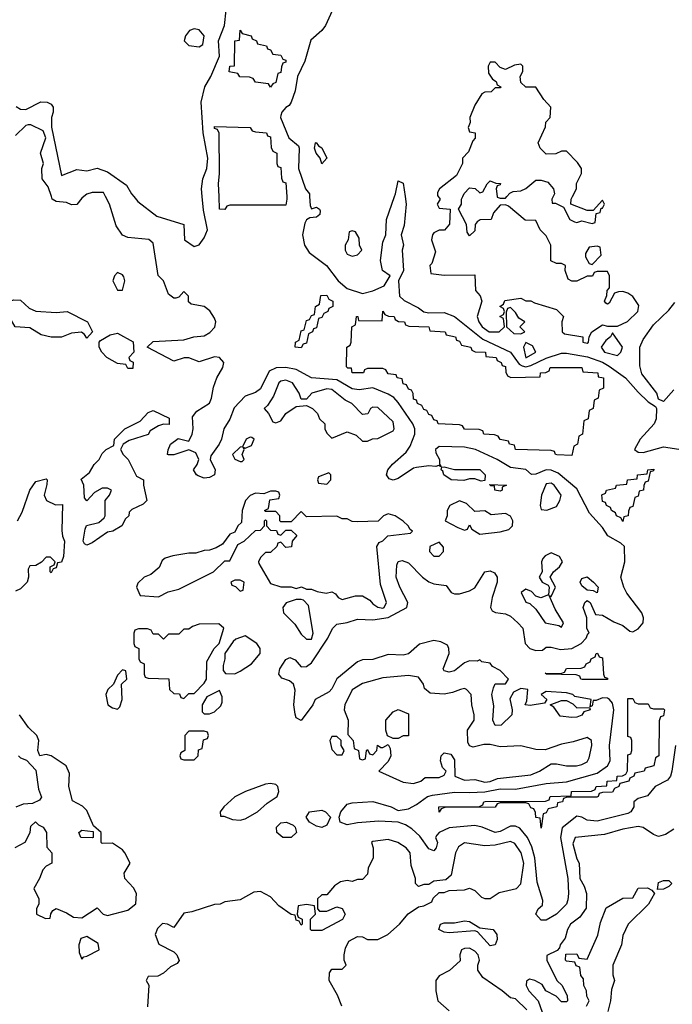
# Model space of a CAD drawing. Header units: inches. Extents: x 2601682 to 2755810, y 449311 to 584050.
# Tile 300 of 505: x 2695566 to 2698124, y 476837 to 480693. Entities that reach past the tile are written whole.
import ezdxf

# ---------------------------------------------------------------- set-up
doc = ezdxf.new("R2010")
doc.units = ezdxf.units.IN
doc.header["$MEASUREMENT"] = 0
doc.layers.add('C6497', color=7, linetype='Continuous')
doc.layers.add('C6498', color=7, linetype='Continuous')

msp = doc.modelspace()

# ---------------------------------------------------------------- linework, layer by layer
at = {"layer": 'C6497', "color": 2}
for points, elevation in [([(2695818, 480000), (2695810, 479994), (2695790, 479969), (2695770, 479967.6), (2695750, 479976.2), (2695710, 479980.9), (2695694, 479990), (2695690.8, 480000)], 2), ([(2698136.2, 477850), (2698122, 477750), (2698117.6, 477730), (2698105.4, 477714.6), (2698057.3, 477690), (2698026.6, 477653.4), (2697990, 477642), (2697974, 477630), (2697974, 477610), (2697962, 477590), (2697950, 477583.5), (2697830, 477554), (2697790, 477558.4), (2697770, 477569.4), (2697750, 477573), (2697692.5, 477527.5), (2697686.5, 477490), (2697715.2, 477330), (2697718, 477270), (2697714.2, 477245.8), (2697710, 477229), (2697670, 477189.3), (2697630, 477166), (2697610, 477166), (2697588.7, 477190), (2697598, 477210), (2697615.1, 477224.9), (2697617.2, 477242.8), (2697594.9, 477314.9), (2697585.5, 477410), (2697573.6, 477453.6), (2697556.4, 477490), (2697527, 477527), (2697510, 477534.7), (2697490, 477533.7), (2697450, 477514), (2697430, 477509.8), (2697379, 477530), (2697350, 477536.4), (2697250, 477527.8), (2697211, 477510), (2697200.7, 477499.3), (2697196, 477490), (2697204, 477470), (2697199.1, 477450), (2697190, 477437.2), (2697170, 477446), (2697134.8, 477494.8), (2697103.9, 477523.9), (2697078.9, 477538.9), (2697049.5, 477549.5), (2696974.5, 477554.5), (2696890, 477547.6), (2696850, 477539.5), (2696822, 477550), (2696819, 477570), (2696825.2, 477590), (2696850, 477620.5), (2696870, 477626), (2696950.3, 477630.3), (2697022, 477610), (2697050, 477596), (2697090, 477602.8), (2697121.3, 477618.7), (2697165.1, 477650), (2697184.6, 477655.4), (2697270, 477667.7), (2697330, 477665.8), (2697390, 477669.4), (2697450, 477680.2), (2697510, 477679.8), (2697630, 477702), (2697710, 477708.4), (2697830, 477742.3), (2697869.7, 477770), (2697881.3, 477790), (2697878.4, 477850), (2697895, 477990), (2697890, 478016), (2697878, 478030), (2697870, 478035.1), (2697850, 478036.9), (2697826, 478026), (2697814, 478026), (2697810, 478006), (2697802, 478002), (2697806, 478030), (2697742.5, 478042.5), (2697734, 478050), (2697710, 478056.9), (2697630, 478062), (2697610.8, 478050), (2697632, 478030), (2697623.6, 478016.4), (2697566.6, 478006.6), (2697548, 478010), (2697554.6, 478025.4), (2697558, 478070), (2697530, 478074), (2697501.4, 478058.6), (2697487.3, 478032.7), (2697496, 477990), (2697494.8, 477970), (2697453.4, 477930), (2697430, 477928.2), (2697421.1, 477950), (2697425.1, 478005.1), (2697417, 478050), (2697423.7, 478076.3), (2697430, 478092), (2697470, 478092), (2697482, 478110), (2697450, 478144), (2697419, 478159), (2697410, 478173.2), (2697378, 478178), (2697370, 478186), (2697359.8, 478180.2), (2697330, 478181.2), (2697310, 478174), (2697270, 478142), (2697250, 478137.2), (2697230, 478142), (2697226, 478150), (2697249.3, 478210), (2697249, 478230), (2697243.1, 478243.1), (2697216.6, 478256.6), (2697190, 478261.6), (2697133.5, 478246.5), (2697090, 478209.4), (2697070, 478203.7), (2697010, 478206.6), (2696950, 478187), (2696910, 478185.1), (2696890, 478178.4), (2696810, 478111.6), (2696790, 478072.7), (2696779, 478061), (2696724.7, 478030), (2696716, 478010), (2696670, 477948.7), (2696650, 477958), (2696646.6, 477973.4), (2696640.9, 478010), (2696646.3, 478066.3), (2696639.3, 478090), (2696623.3, 478103.3), (2696594.5, 478114.5), (2696582.7, 478130), (2696585.6, 478150), (2696610, 478187.3), (2696625.8, 478194.2), (2696646.2, 478186.2), (2696670, 478158), (2696690, 478159.5), (2696710, 478174), (2696773.8, 478270), (2696792, 478308), (2696810, 478326), (2696850, 478332.2), (2696890, 478344.6), (2696950, 478342.2), (2697010, 478350.9), (2697084.2, 478390), (2697087.1, 478410), (2697056, 478470), (2697042.2, 478510), (2697044.2, 478555.8), (2697050, 478570.5), (2697065.1, 478574.9), (2697090, 478565.7), (2697144.6, 478510), (2697170, 478491.6), (2697190, 478483.6), (2697237.3, 478477.3), (2697258, 478450), (2697270, 478444), (2697290, 478444), (2697330, 478455.5), (2697350, 478467.3), (2697390, 478530.3), (2697410, 478533.7), (2697426.7, 478526.7), (2697438.4, 478510), (2697438, 478490), (2697418, 478430), (2697411.3, 478390), (2697418, 478378), (2697430.9, 478370.9), (2697470, 478366), (2697490, 478356.3), (2697518.8, 478330), (2697538.8, 478310), (2697547.4, 478250), (2697566.4, 478230), (2697590, 478221.7), (2697615.9, 478224.1), (2697630, 478234.8), (2697650, 478234.8), (2697686, 478226), (2697730, 478230.3), (2697767.3, 478250), (2697786.6, 478270), (2697792.5, 478287.5), (2697798, 478290), (2697789.2, 478310), (2697789, 478350), (2697775.3, 478390), (2697782, 478410), (2697790, 478418), (2697802, 478410), (2697823.6, 478363.6), (2697850, 478361), (2697894.4, 478334.4), (2697930, 478320.7), (2697958, 478298), (2697970, 478294.8), (2697990, 478306.8), (2698009.6, 478330.4), (2698011.6, 478350), (2698005.4, 478370), (2697946.3, 478446.3), (2697934, 478470), (2697923, 478510), (2697938.5, 478570), (2697936.3, 478630), (2697922.5, 478642.5), (2697870.9, 478670.9), (2697850, 478703.7), (2697799.7, 478759.7), (2697750, 478855.1), (2697677, 478917), (2697650, 478928.9), (2697630, 478929.8), (2697590, 478912.8), (2697571.8, 478911.8), (2697550, 478931.3), (2697490, 478939.5), (2697437.2, 478970), (2697352.7, 479010), (2697310, 479018.9), (2697210, 479021.2), (2697196, 479010), (2697196.9, 478996.9), (2697211.3, 478970), (2697212, 478952), (2697218, 478942), (2697207.3, 478947.3), (2697196.9, 478943.1), (2697170, 478946), (2697121.1, 478938.9), (2697110, 478936), (2697050, 478896.2), (2697030, 478889.6), (2697014.8, 478894.8), (2697004.5, 478910), (2697009.6, 478930), (2697027.9, 478952.1), (2697081.6, 478998.4), (2697096.9, 479023.1), (2697115.1, 479070), (2697115.1, 479090), (2697107.4, 479110), (2697050, 479194), (2697032.5, 479212.5), (2697010, 479226.2), (2696950.7, 479250.7), (2696896.6, 479243.4), (2696870, 479247.1), (2696810, 479282), (2696710, 479289.7), (2696650, 479322.2), (2696610, 479330.8), (2696571.2, 479328.8), (2696543.9, 479316.1), (2696510, 479247), (2696490, 479232.3), (2696450, 479218), (2696407.1, 479172.9), (2696390, 479128.7), (2696366, 479090), (2696357.3, 479050), (2696347.7, 479030), (2696315.5, 478984.5), (2696313, 478970), (2696332.2, 478930), (2696330.4, 478910), (2696310, 478899.5), (2696290, 478897), (2696266.2, 478906.2), (2696259, 478910), (2696248, 478930), (2696262, 478950), (2696268.7, 478970), (2696256.5, 478996.5), (2696230, 479008.7), (2696170, 478988.7), (2696150, 478988), (2696146, 478990), (2696148, 479008), (2696158, 479030), (2696188, 479052), (2696230, 479042), (2696242.7, 479070), (2696246, 479090), (2696243.2, 479136.8), (2696260.1, 479159.9), (2696310, 479191.3), (2696318, 479210), (2696326, 479254), (2696339.3, 479290), (2696362.7, 479330), (2696366, 479350), (2696350, 479369.2), (2696330, 479372), (2696270, 479352.7), (2696230, 479369), (2696211.3, 479368.7), (2696170, 479355.3), (2696066, 479410), (2696090, 479432), (2696210, 479438.8), (2696249.6, 479450.4), (2696290, 479454.9), (2696312.2, 479467.8), (2696330.9, 479489.1), (2696335.1, 479510), (2696330, 479524), (2696311.9, 479551.9), (2696290, 479569.4), (2696238, 479578), (2696228, 479588), (2696228, 479610), (2696210, 479628), (2696190, 479606), (2696178, 479602), (2696170, 479602), (2696150, 479618), (2696129.5, 479669.5), (2696109, 479691), (2696090, 479818), (2696072.1, 479832.1), (2695990, 479839.3), (2695969.4, 479849.4), (2695944.8, 479884.8), (2695919, 479970), (2695903.3, 480000)], 2), ([(2696013.4, 480000), (2696030, 479980.7), (2696103.4, 479923.4), (2696210.4, 479890.4), (2696212, 479830), (2696250, 479804.7), (2696270, 479811.3), (2696290, 479838), (2696302, 479870), (2696286.7, 479946.7), (2696281.4, 480000)], 2), ([(2696613.4, 480000), (2696614, 479990), (2696610, 479966), (2696390, 479966), (2696378, 479962), (2696370, 479948.7), (2696349.6, 479950), (2696347.8, 480000)], -2), ([(2696702.6, 480000), (2696704.9, 479964.9), (2696710, 479952), (2696730, 479958), (2696742, 479950), (2696743.6, 479943.6), (2696742.8, 479930), (2696730, 479919.3), (2696703.5, 479916.5), (2696690, 479909.3), (2696683.6, 479896.4), (2696675.5, 479850), (2696682.2, 479810), (2696700.6, 479780.6), (2696768.5, 479730), (2696814.8, 479670), (2696850, 479639.3), (2696910, 479620.7), (2696950, 479630.7), (2696995.3, 479650), (2697018, 479690), (2696988, 479710), (2696980.9, 479750), (2696990, 479822), (2697001.2, 479850), (2697004.2, 479910), (2697036, 480000)], 2), ([(2697077.1, 480000), (2697081.3, 479970), (2697073.8, 479886.2), (2697062, 479850), (2697070.6, 479810), (2697066, 479790), (2697070.4, 479710), (2697051, 479670), (2697054.8, 479610), (2697072.8, 479592.8), (2697130, 479563.8), (2697150, 479547.9), (2697170, 479544.4), (2697230, 479546.4), (2697270, 479530.4), (2697381.5, 479441.5), (2697490.6, 479390.6), (2697523.8, 479343.8), (2697536.4, 479336.4), (2697550, 479332.9), (2697570, 479338.4), (2697630, 479367.7), (2697690, 479386.2), (2697710, 479386.2), (2697792.1, 479372.1), (2697850, 479351.8), (2697876.3, 479336.3), (2697940.3, 479290), (2697990, 479233.4), (2698030, 479196), (2698058, 479178), (2698062, 479170), (2698060.7, 479130), (2698053.4, 479110), (2697998.8, 479050), (2697976, 479010), (2697990, 478998.8), (2698010, 478998), (2698090, 479020.2), (2698150, 479010.2)], 2), ([(2697206.4, 480000), (2697214, 479990), (2697202, 479970), (2697210, 479954), (2697254, 479950), (2697251.6, 479891.6), (2697231.6, 479868.4), (2697210, 479868), (2697190, 479858), (2697184.7, 479850), (2697181, 479830), (2697196, 479784), (2697182, 479738), (2697174, 479730), (2697178, 479698), (2697230, 479692), (2697350, 479694), (2697352.7, 479632.7), (2697371.6, 479611.6), (2697378, 479590), (2697358.8, 479530), (2697365.5, 479510), (2697379.1, 479490), (2697406, 479470), (2697446, 479470), (2697466, 479490), (2697462, 479522), (2697448.7, 479530), (2697462, 479538), (2697466, 479550), (2697462, 479562), (2697448, 479570), (2697462, 479578), (2697467.3, 479592.7), (2697530, 479602), (2697550, 479592), (2697570, 479592), (2697583.6, 479583.6), (2697670, 479558), (2697698, 479530), (2697691.1, 479508.9), (2697692, 479470), (2697702, 479462), (2697774, 479450), (2697774, 479430), (2697790, 479426), (2697795.3, 479430), (2697798, 479450), (2697808.7, 479470), (2697850, 479498), (2697870, 479492), (2697910, 479492), (2697948.9, 479511.1), (2697988.7, 479550), (2697993.2, 479573.2), (2697970, 479608), (2697950, 479622), (2697930, 479628), (2697912.7, 479627.3), (2697898, 479622), (2697876.9, 479583.1), (2697870, 479578), (2697863.1, 479583.1), (2697858, 479590), (2697867.3, 479612.7), (2697868.4, 479631.6), (2697878, 479642), (2697878, 479690), (2697870, 479706), (2697830, 479706), (2697818, 479702), (2697811.6, 479688.4), (2697790, 479688), (2697750, 479668.7), (2697730, 479668), (2697716.4, 479676.4), (2697704, 479710), (2697706, 479730), (2697690, 479738), (2697670, 479738), (2697648.7, 479748.7), (2697648.7, 479810), (2697630, 479846), (2697606, 479870), (2697590, 479906), (2697547.3, 479907.3), (2697482, 479962), (2697470, 479968), (2697450, 479966), (2697423.6, 479936.4), (2697414, 479910), (2697371.6, 479908.4), (2697359.6, 479900.4), (2697352, 479890), (2697350, 479866), (2697330, 479846), (2697320.4, 479860.4), (2697318, 479890), (2697286, 479950), (2697298, 479970), (2697298, 479990), (2697302.8, 480000)], 6), ([(2697437.7, 480000), (2697438, 479998), (2697450, 479994), (2697470, 479994), (2697475.6, 480000)], 6), ([(2697657, 480000), (2697652, 479990), (2697654, 479974), (2697666, 479974), (2697698, 479958), (2697722, 479910), (2697740.7, 479900.7), (2697750, 479898.8), (2697770, 479904.7), (2697810, 479894), (2697822, 479898), (2697826, 479934), (2697842, 479938), (2697846, 479954), (2697850, 479954), (2697858, 479970), (2697850, 479986), (2697814, 479946), (2697790, 479946), (2697726, 479970), (2697728, 479990), (2697733.2, 480000)], 6), ([(2698130, 479242.7), (2698090, 479198), (2698070, 479206), (2698064, 479230), (2698005.3, 479305.3), (2697996.8, 479336.8), (2697996.8, 479410), (2698010, 479440.5), (2698050, 479497.3), (2698110, 479554.9), (2698134.7, 479585.3)], 2), ([(2695558, 478730), (2695576.4, 478763.6), (2695606, 478850), (2695630, 478884.7), (2695670, 478894), (2695674, 478890), (2695672.7, 478872.7), (2695662, 478830), (2695672, 478810), (2695707.3, 478792.7), (2695734, 478794), (2695732, 478692), (2695734, 478670), (2695742, 478650), (2695738, 478590), (2695730, 478568), (2695714, 478566), (2695710, 478546), (2695698, 478542), (2695690, 478526), (2695686, 478530), (2695686, 478550), (2695702, 478558), (2695706, 478570), (2695687.3, 478587.3), (2695670, 478588), (2695651.6, 478568.4), (2695630, 478555.3), (2695606.4, 478553.6), (2695599.6, 478540.4), (2695601, 478510), (2695596, 478490), (2695570, 478464), (2695550, 478454)], 2), ([(2695549.2, 477450.8), (2695588.4, 477471.6), (2695608, 477510), (2695610, 477534), (2695628.7, 477551.3), (2695639.6, 477539.6), (2695658, 477530), (2695671.3, 477510), (2695672.7, 477452.7), (2695692, 477430), (2695692, 477390), (2695670, 477378), (2695656.9, 477363.1), (2695644.7, 477330), (2695622, 477290), (2695642, 477250), (2695642, 477230), (2695632, 477210), (2695632, 477190), (2695667.3, 477172.7), (2695686, 477174), (2695688.4, 477191.6), (2695696.4, 477203.6), (2695710, 477211.3), (2695750, 477194.8), (2695777.3, 477177.3), (2695810, 477174.8), (2695870, 477214), (2695894, 477190), (2695910, 477184.7), (2695990, 477204.7), (2696022, 477230), (2696024, 477270), (2696012.9, 477292.9), (2695979, 477330), (2695975.3, 477350), (2695999, 477390), (2695979, 477430), (2695970, 477442), (2695930, 477468), (2695890, 477466), (2695886, 477470), (2695886, 477510), (2695855.3, 477535.3), (2695830, 477595.3), (2695812.3, 477612.3), (2695773.6, 477633.6), (2695759.3, 477690), (2695761.2, 477741.2), (2695749, 477770), (2695690, 477809.2), (2695670, 477815.3), (2695646, 477810), (2695638, 477830), (2695642, 477870), (2695634, 477890), (2695601.2, 477921.2), (2695566, 477970)], 6), ([(2695562, 477810), (2695570, 477802), (2695592.7, 477792.7), (2695630, 477754), (2695639.6, 477679.6), (2695651.6, 477648.4), (2695643.6, 477636.4), (2695616.9, 477623.1), (2695579.6, 477620.4), (2695550.9, 477609.1)], 6), ([(2698130, 477522), (2698098, 477502), (2698070, 477493.2), (2698050, 477501.2), (2698010, 477529.4), (2697990, 477533.6), (2697930, 477522.9), (2697858.3, 477501.7), (2697744, 477490), (2697734.4, 477465.6), (2697750, 477406), (2697759.1, 477390), (2697761.6, 477330), (2697779, 477299), (2697788.4, 477270), (2697786.2, 477213.8), (2697762, 477178), (2697725.5, 477150), (2697714, 477130), (2697704, 477096), (2697684.7, 477070), (2697682, 477058), (2697672.7, 477047.3), (2697632.7, 477027.3), (2697632, 477010), (2697672, 476930), (2697692, 476910), (2697712, 476870), (2697714, 476850), (2697710, 476846), (2697690, 476846), (2697668.4, 476868.4), (2697628.9, 476888.9), (2697614.6, 476914.6), (2697586, 476930), (2697564.7, 476935.3), (2697552.7, 476927.3), (2697552, 476910), (2697562, 476890), (2697598, 476850), (2697614, 476806)], 6), ([(2696829.2, 476829.2), (2696812.3, 476872.3), (2696779, 476930), (2696780.4, 476959.6), (2696790, 476974), (2696830, 476974), (2696846, 476990), (2696838, 477010), (2696838, 477030), (2696843.1, 477056.9), (2696856.4, 477083.6), (2696890, 477102), (2696910, 477101), (2696930, 477091), (2696970, 477091), (2697009.4, 477110.6), (2697055.3, 477150), (2697089.4, 477190.6), (2697130, 477218), (2697150, 477222), (2697182, 477238), (2697187.3, 477252.7), (2697210, 477274), (2697230, 477274), (2697250, 477282), (2697310, 477284.7), (2697330, 477292), (2697350, 477282), (2697376.9, 477256.9), (2697390, 477251.3), (2697410, 477251.3), (2697446, 477274), (2697514, 477290), (2697531.2, 477308.8), (2697542, 477390), (2697531.3, 477430), (2697506.8, 477466.8), (2697490, 477474), (2697430, 477459.6), (2697390, 477457), (2697310, 477469.2), (2697286.6, 477453.4), (2697274.8, 477430), (2697258, 477342), (2697236, 477324), (2697190, 477319), (2697170, 477306), (2697150, 477306), (2697130, 477298), (2697118, 477310), (2697118, 477330), (2697100.9, 477380.9), (2697097, 477430), (2697081.2, 477450), (2697048.7, 477470), (2697010, 477482.7), (2696950, 477474), (2696944.7, 477470), (2696952, 477450), (2696952, 477410), (2696932, 477370), (2696930, 477346), (2696910, 477326), (2696890, 477326), (2696870, 477318), (2696850, 477322), (2696823.5, 477316.5), (2696799.8, 477300.2), (2696770, 477266), (2696750, 477266), (2696734, 477250), (2696734, 477210), (2696742, 477202), (2696770, 477202), (2696810, 477218), (2696830, 477211.3), (2696842, 477190), (2696831.6, 477168.4), (2696750, 477126), (2696710, 477126), (2696706, 477130), (2696706, 477170), (2696726, 477190), (2696722, 477222), (2696690, 477228), (2696658, 477222), (2696654, 477190), (2696658, 477178), (2696674, 477170), (2696674, 477150), (2696670, 477146), (2696662, 477162), (2696650, 477166), (2696646, 477186), (2696630, 477188), (2696582, 477222), (2696550, 477258), (2696510, 477278), (2696483.6, 477276.4), (2696430, 477246), (2696370, 477238), (2696351.6, 477228.4), (2696330, 477228), (2696241, 477199), (2696210, 477194), (2696170, 477138), (2696146, 477150), (2696126.8, 477153.2), (2696106.4, 477133.6), (2696098, 477110), (2696111.6, 477071.6), (2696170, 477042), (2696182, 477030), (2696192, 477008), (2696183.6, 476996.4), (2696156.9, 476983.1), (2696130, 476958), (2696107.3, 476947.3), (2696070, 476946), (2696062, 476930), (2696072, 476912), (2696067.3, 476827.3)], 6), ([(2697788, 476830), (2697798, 476850), (2697788.9, 476868.9), (2697788, 476890), (2697778, 476910), (2697776.4, 476936.4), (2697766, 476950), (2697762, 476982), (2697747.3, 476987.3), (2697742, 477002), (2697710, 477006), (2697706, 477010), (2697707.3, 477032.7), (2697750, 477034), (2697758, 477018), (2697790, 477014), (2697832.9, 477107.1), (2697843.1, 477156.9), (2697865.6, 477214.4), (2697930, 477252), (2697970, 477254), (2697990, 477292), (2698027.3, 477292.7), (2698043.6, 477283.6), (2698054, 477270), (2698030.6, 477229.4), (2697951.3, 477150), (2697930, 477106), (2697924.7, 477070), (2697891.3, 476990), (2697891.6, 476951.6), (2697898, 476930), (2697885.4, 476894.6), (2697882, 476850), (2697871.1, 476808.9)], 6), ([(2697554.6, 476814.6), (2697510, 476858), (2697490, 476862), (2697458, 476890), (2697382, 476942), (2697362, 476970), (2697362, 476990), (2697368.7, 477010), (2697362.7, 477030), (2697350, 477045.2), (2697330, 477057), (2697310, 477055.1), (2697298, 477050), (2697292, 477030), (2697292.7, 477007.3), (2697250.9, 476969.1), (2697210, 476948), (2697198, 476930), (2697198, 476890), (2697204.7, 476850), (2697250, 476811.3)], 6)]:
    msp.add_lwpolyline(points, dxfattribs=dict(at, elevation=elevation))
for points, elevation in [([(2696870, 479866), (2696858, 479862), (2696854, 479830), (2696842, 479810), (2696842, 479790), (2696850, 479774), (2696870, 479766.8), (2696890, 479772), (2696908, 479790), (2696898, 479810), (2696896.4, 479836.4), (2696882, 479862)], 6), ([(2697830, 479806), (2697798, 479802), (2697783.6, 479776.4), (2697783.6, 479763.6), (2697798, 479738), (2697810, 479734), (2697846, 479770), (2697842, 479802)], 6), ([(2695950, 479702), (2695938, 479690), (2695932, 479670), (2695950, 479634), (2695970, 479634), (2695979, 479670), (2695974.6, 479685.4), (2695970, 479694)], 6), ([(2696670, 479408), (2696646, 479410), (2696648, 479430), (2696662, 479438), (2696670, 479474), (2696682, 479478), (2696690, 479514), (2696702, 479518), (2696710, 479534), (2696722, 479538), (2696726, 479570), (2696742, 479578), (2696747.3, 479612.7), (2696770, 479614), (2696778, 479598), (2696794, 479590), (2696794, 479570), (2696778, 479562), (2696774, 479550), (2696758, 479542), (2696750, 479526), (2696738, 479522), (2696730, 479486), (2696718, 479482), (2696714, 479470), (2696698, 479462), (2696690, 479426), (2696678, 479422)], -2), ([(2695710, 479546), (2695752, 479550), (2695832, 479510), (2695852, 479470), (2695830, 479446), (2695820.4, 479460.4), (2695808.4, 479468.4), (2695770, 479465.2), (2695730, 479449.2), (2695690, 479449), (2695650, 479459), (2695606.3, 479486.3), (2695548.7, 479490), (2695525.2, 479530), (2695528, 479590), (2695544, 479596), (2695570, 479594), (2695603.4, 479563.4), (2695630, 479550.5)], 2), ([(2697490, 479566), (2697478, 479562), (2697472.7, 479547.3), (2697474, 479490), (2697503.6, 479463.6), (2697530, 479462), (2697546, 479470), (2697526, 479490), (2697546, 479510), (2697523.1, 479523.1), (2697510, 479546)], 6), ([(2697491.1, 479291.1), (2697606, 479294), (2697608, 479310), (2697628.7, 479311.3), (2697642, 479318), (2697646, 479330), (2697650.3, 479330.3), (2697770, 479330.4), (2697774, 479314), (2697832, 479310), (2697834, 479294), (2697854, 479290), (2697854, 479250), (2697838, 479242), (2697834, 479210), (2697818, 479202), (2697814, 479170), (2697798, 479162), (2697794, 479130), (2697778, 479122), (2697772, 479070), (2697758, 479062), (2697752, 479030), (2697738, 479022), (2697730, 478986), (2697671.3, 478988.7), (2697666, 478990), (2697662, 479002), (2697650, 479006), (2697510, 479009), (2697506, 479026), (2697486, 479030), (2697482, 479042), (2697450, 479048), (2697442, 479062), (2697427.3, 479067.3), (2697386, 479070), (2697382, 479082), (2697367.3, 479087.3), (2697310, 479089), (2697302, 479102), (2697290, 479106), (2697206, 479110), (2697202, 479122), (2697190, 479126), (2697182, 479142), (2697170, 479146), (2697162, 479162), (2697150, 479166), (2697142, 479182), (2697126, 479190), (2697122, 479202), (2697110, 479206), (2697108.7, 479228.7), (2697102, 479242), (2697090, 479246), (2697082, 479262), (2697070, 479266), (2697066, 479286), (2697046, 479290), (2697042, 479302), (2697010, 479306), (2697002, 479322), (2696990, 479326), (2696930, 479326), (2696918, 479322), (2696914, 479310), (2696870, 479309), (2696867.3, 479327.3), (2696852.7, 479327.3), (2696847.3, 479332.7), (2696848, 479410), (2696862, 479418), (2696866, 479430), (2696868, 479490), (2696882, 479498), (2696886, 479530), (2696892, 479530), (2696894, 479514), (2696987.3, 479512.7), (2696990, 479551.3), (2696998, 479538), (2697011.6, 479531.6), (2697034, 479530), (2697038, 479518), (2697051.3, 479511.3), (2697074, 479510), (2697078, 479498), (2697092, 479492), (2697170, 479490.3), (2697174, 479474), (2697234, 479470), (2697238, 479458), (2697274, 479450), (2697278, 479438), (2697290, 479434), (2697298, 479418), (2697334, 479410), (2697338, 479398), (2697351.6, 479391.6), (2697392, 479390), (2697394, 479374), (2697434, 479370), (2697438, 479358), (2697454, 479350), (2697458, 479338), (2697470, 479334), (2697471.6, 479311.6), (2697478, 479298)], -2), ([(2695990, 479326), (2695982, 479342), (2695950, 479346), (2695908, 479370), (2695888, 479390), (2695878, 479410), (2695878, 479430), (2695883.1, 479436.9), (2695921.2, 479458.8), (2695950, 479464.7), (2696011.1, 479431.1), (2696014, 479390), (2695994, 479370), (2695998, 479358), (2696011.6, 479351.6), (2696010, 479326)], 2), ([(2697890, 479466), (2697882, 479450), (2697863.5, 479436.5), (2697846, 479410), (2697858.8, 479390), (2697910, 479378), (2697922, 479390), (2697928.7, 479410)], 6), ([(2697550, 479428), (2697541, 479410), (2697550, 479367.9), (2697589, 479390), (2697576, 479416)], 6), ([(2696610, 479280.9), (2696590, 479277), (2696582, 479270), (2696561.3, 479218.7), (2696538, 479182), (2696524.7, 479170), (2696542, 479150), (2696558, 479118), (2696570, 479114), (2696590, 479122), (2696609.3, 479150.7), (2696650, 479178), (2696690, 479182), (2696714, 479170), (2696734, 479150), (2696742, 479130), (2696762, 479110), (2696762, 479090), (2696770, 479074), (2696790, 479054), (2696850, 479078), (2696885.4, 479065.4), (2696910, 479042), (2696930, 479042), (2696948.7, 479051.3), (2696970, 479052), (2697030, 479082), (2697034, 479090), (2697030, 479118), (2696970, 479174), (2696950, 479175.3), (2696942, 479170), (2696931.3, 479148.7), (2696910, 479146), (2696868, 479190), (2696842, 479202), (2696790, 479244.5), (2696770, 479247), (2696711.3, 479230), (2696690, 479206), (2696670, 479206), (2696662, 479230), (2696635.1, 479270)], 6), ([(2696152.7, 479107.3), (2696130, 479108), (2696110, 479102), (2696078, 479082), (2696070, 479068.7), (2695995.3, 479044.7), (2695972, 479030), (2695962, 479010), (2695972, 478990), (2695992, 478970), (2696024.7, 478904.7), (2696052, 478890), (2696052, 478870), (2696064.7, 478810), (2696050, 478795.3), (2696006, 478774), (2695996, 478764), (2695994, 478750), (2695981.6, 478738.4), (2695966.8, 478710), (2695931.3, 478690), (2695910, 478686), (2695850, 478643.7), (2695830, 478635.3), (2695820.2, 478640.2), (2695815.3, 478650), (2695823.1, 478696.9), (2695828.7, 478711.3), (2695876.5, 478723.5), (2695898, 478742), (2695902, 478750), (2695902, 478810), (2695918, 478830), (2695926, 478850), (2695910, 478858), (2695890, 478858), (2695859.6, 478840.4), (2695830, 478808), (2695820.4, 478820.4), (2695818, 478870), (2695807.3, 478892.7), (2695840.4, 478919.6), (2695858, 478950), (2695878, 478970), (2695890, 478994), (2695906, 479010), (2695935.3, 479024.7), (2695938, 479050), (2695978, 479090), (2696039, 479121), (2696070, 479154), (2696090, 479162), (2696152, 479132)], 2), ([(2696470, 479058), (2696454, 479050), (2696439.6, 479020.4), (2696430, 479018), (2696401, 478990), (2696410, 478972), (2696430, 478962), (2696438, 478962), (2696446, 478970), (2696438, 478990), (2696446, 479010), (2696442, 479018), (2696450, 479014), (2696474.6, 479025.4), (2696486, 479050), (2696476.4, 479056.4)], 6), ([(2696778, 478918), (2696738, 478902), (2696734, 478890), (2696738, 478878), (2696770, 478874), (2696786, 478890), (2696786, 478910)], 6), ([(2697270, 478931), (2697370, 478931), (2697391, 478910), (2697390, 478888), (2697374.8, 478885.2), (2697350, 478894), (2697330, 478894), (2697307.5, 478887.5), (2697258, 478890), (2697229.2, 478910), (2697224.7, 478924.7), (2697218, 478930), (2697220.4, 478939.6), (2697230, 478942)], 2), ([(2697930, 478728), (2697922, 478742), (2697906, 478750), (2697902, 478762), (2697886, 478770), (2697882, 478782), (2697866, 478790), (2697862, 478802), (2697850, 478806), (2697848.4, 478831.6), (2697862, 478838), (2697866, 478850), (2697902, 478858), (2697906, 478870), (2697946, 478874), (2697948, 478890), (2697986, 478894), (2697988, 478910), (2698026, 478914), (2698028, 478930), (2698052, 478932), (2698050, 478926), (2698038, 478922), (2698030, 478886), (2698018, 478882), (2698012, 478868), (2698011.3, 478850), (2697994, 478846), (2697990, 478826), (2697978, 478822), (2697970, 478786), (2697958, 478782), (2697952, 478768), (2697951.3, 478750), (2697934, 478746)], -2), ([(2697450, 478846), (2697428.7, 478850), (2697427.3, 478867.3), (2697412.7, 478867.3), (2697408, 478872), (2697474, 478870), (2697458, 478862), (2697458, 478850)], 2), ([(2697650, 478877), (2697630, 478874.5), (2697611, 478830), (2697606, 478790), (2697610, 478774), (2697632, 478772), (2697670, 478786.8), (2697684, 478810), (2697689, 478830), (2697661.2, 478870)], 6), ([(2696570, 478846), (2696550, 478846), (2696523.6, 478836.4), (2696490, 478839), (2696470, 478828.7), (2696451.3, 478810), (2696438, 478770), (2696436, 478724), (2696422, 478710), (2696410, 478686), (2696390, 478678), (2696361, 478639), (2696336, 478624), (2696310, 478615.3), (2696290, 478614), (2696256.8, 478603.2), (2696230, 478603.7), (2696166.4, 478593.6), (2696136.8, 478583.2), (2696125.2, 478574.8), (2696113, 478547), (2696079.8, 478520.2), (2696054, 478510), (2696030, 478486), (2696024.7, 478470), (2696038, 478438), (2696110, 478432), (2696148.4, 478451.6), (2696190, 478462), (2696326, 478530), (2696370, 478574), (2696390, 478574), (2696422, 478638), (2696446, 478650), (2696490, 478692), (2696510, 478694), (2696526, 478710), (2696526, 478730), (2696530, 478734), (2696534, 478730), (2696534, 478710), (2696550, 478694), (2696572.7, 478692.7), (2696578, 478678), (2696590, 478674), (2696610, 478694), (2696630, 478694), (2696652, 478672), (2696634, 478650), (2696631.6, 478628.4), (2696610, 478626), (2696590, 478646), (2696578, 478642), (2696574, 478630), (2696550, 478606), (2696530, 478606), (2696510, 478586), (2696502, 478570), (2696503.6, 478563.6), (2696550, 478484.7), (2696590, 478471.3), (2696630, 478471.3), (2696650, 478464.7), (2696671.1, 478471.1), (2696690, 478462), (2696710, 478462), (2696732.7, 478452.7), (2696767.1, 478447.1), (2696790, 478452), (2696804.7, 478444.7), (2696814, 478430), (2696830, 478422), (2696883.1, 478436.9), (2696910, 478436), (2696938.8, 478418.8), (2696950, 478404.7), (2696970, 478391.3), (2696990, 478388.5), (2696995.3, 478390), (2697004, 478410), (2696980.7, 478480.7), (2696966, 478630), (2696975.3, 478644.7), (2696990, 478652), (2697008.9, 478671.1), (2697098, 478682), (2697106, 478690), (2697096.4, 478696.4), (2697088.7, 478710), (2697070, 478728.7), (2697038, 478750), (2697010, 478757.2), (2696992, 478750), (2696971.6, 478728.4), (2696890, 478726), (2696870, 478728), (2696850, 478738), (2696830, 478738), (2696810, 478748), (2696690, 478746), (2696670, 478766), (2696630, 478726), (2696590, 478726), (2696586, 478730), (2696586, 478750), (2696570, 478766), (2696530, 478766), (2696526, 478770), (2696542, 478778), (2696547.3, 478812.7), (2696582, 478818), (2696586, 478830), (2696582, 478842)], 6), ([(2697290, 478808.7), (2697252, 478790), (2697242, 478770), (2697242, 478750), (2697234, 478730), (2697283.6, 478703.6), (2697310, 478694), (2697322, 478698), (2697330, 478714), (2697338, 478698), (2697370, 478678), (2697450, 478686.8), (2697484, 478696), (2697498, 478710), (2697499, 478730), (2697490, 478748), (2697470, 478759), (2697414, 478754), (2697390, 478768.7), (2697350, 478766), (2697318, 478798)], 6), ([(2697210, 478646), (2697174, 478630), (2697172, 478610), (2697190, 478592), (2697210, 478592), (2697228, 478610), (2697227.3, 478627.3)], 6), ([(2697650, 478605.2), (2697626.4, 478593.6), (2697616.9, 478583.1), (2697611.3, 478570), (2697614, 478530), (2697602, 478510), (2697614, 478490), (2697638, 478478), (2697642, 478470), (2697639.6, 478440.4), (2697608.7, 478428.7), (2697590, 478435.3), (2697572.9, 478452.9), (2697550, 478462), (2697532, 478450), (2697550, 478412), (2697566, 478406), (2697590, 478384.7), (2697626, 478330), (2697679.8, 478319.8), (2697690, 478314), (2697698, 478330), (2697664.7, 478384.7), (2697642, 478438), (2697650, 478434), (2697666, 478470), (2697646, 478510), (2697658, 478530), (2697682, 478550), (2697694, 478570), (2697682, 478590)], 6), ([(2696430, 478498), (2696410, 478498), (2696394, 478490), (2696398, 478478), (2696412.7, 478472.7), (2696430, 478454), (2696442, 478458), (2696446, 478490)], 6), ([(2697830, 478448), (2697815.3, 478455.3), (2697790, 478458), (2697770, 478475.3), (2697762.7, 478490), (2697770, 478504.7), (2697790, 478510.4), (2697816, 478490), (2697834, 478470)], 2), ([(2696670, 478422), (2696650, 478422), (2696611, 478409), (2696598, 478390), (2696601, 478370), (2696645.2, 478325.2), (2696670, 478286), (2696690, 478266), (2696710, 478266), (2696717.2, 478290), (2696698, 478398), (2696679, 478419)], 6), ([(2696347.3, 478327.3), (2696270, 478326), (2696243.6, 478316.4), (2696230, 478306), (2696210, 478306), (2696190, 478286), (2696150, 478286), (2696130, 478266), (2696110, 478286), (2696090, 478286), (2696082, 478302), (2696067.3, 478307.3), (2696032.7, 478307.3), (2696018, 478302), (2696014, 478290), (2696014, 478250), (2696018, 478238), (2696034, 478230), (2696034, 478190), (2696038, 478178), (2696054, 478170), (2696054, 478130), (2696058, 478118), (2696070, 478114), (2696151.6, 478111.6), (2696154, 478070), (2696170, 478054), (2696192.7, 478052.7), (2696198, 478038), (2696210, 478034), (2696230, 478054), (2696250, 478054), (2696290, 478094), (2696298, 478110), (2696300.4, 478179.6), (2696328, 478230), (2696348, 478250), (2696366, 478310)], 6), ([(2696450, 478279.3), (2696413.7, 478266.3), (2696403, 478257), (2696371, 478210), (2696370.9, 478189.1), (2696363.6, 478163.6), (2696363.6, 478143.6), (2696372.7, 478132.7), (2696410, 478131.3), (2696430, 478141), (2696475.3, 478170), (2696508.7, 478210), (2696508.7, 478230), (2696495.3, 478250)], 6), ([(2697870, 478108.7), (2697771.1, 478108.9), (2697766, 478110), (2697762, 478122), (2697747.3, 478127.3), (2697630.8, 478129.2), (2697626, 478134), (2697687.3, 478132.7), (2697702, 478138), (2697710, 478151.3), (2697767.3, 478152.7), (2697782, 478158), (2697786, 478170), (2697802, 478178), (2697806, 478190), (2697822, 478198), (2697826, 478210), (2697831.6, 478211.6), (2697838, 478198), (2697850, 478194), (2697854, 478130), (2697858, 478118), (2697870, 478114)], -2), ([(2695970, 478146), (2695950, 478126), (2695934, 478090), (2695912, 478070), (2695904.7, 478050), (2695912, 478010), (2695930, 477998), (2695950, 477992), (2695959, 478001), (2695968.7, 478030), (2695966, 478090), (2695986, 478110), (2695982, 478142)], 6), ([(2697090, 478124), (2696990, 478115.1), (2696910, 478093.2), (2696870, 478068), (2696841, 478010), (2696838, 477990), (2696854, 477950), (2696852.7, 477892.7), (2696874, 477870), (2696878, 477838), (2696894, 477830), (2696898, 477798), (2696910, 477794), (2696922, 477798), (2696926, 477830), (2696930, 477834), (2696938, 477818), (2696950, 477814), (2696966, 477830), (2696968.4, 477851.6), (2696982, 477842), (2696990, 477842), (2697010, 477854), (2697018, 477838), (2697021, 477810), (2697010, 477788), (2696974, 477750), (2697070, 477706), (2697110, 477701), (2697138, 477710), (2697155.3, 477724.7), (2697210, 477724.7), (2697230, 477734), (2697238, 477750), (2697224, 477764), (2697215.3, 477790), (2697218, 477810), (2697230, 477822), (2697256, 477816), (2697270, 477794), (2697272, 477730), (2697310, 477714.8), (2697350, 477717.3), (2697390, 477707.2), (2697410, 477709), (2697438.7, 477721.3), (2697570, 477735.5), (2697604, 477750), (2697650, 477778), (2697670, 477778.8), (2697710, 477770.8), (2697749.1, 477770.9), (2697770, 477776), (2697790, 477786), (2697798.6, 477801.4), (2697808.7, 477850), (2697808, 477870), (2697790, 477882), (2697735.9, 477864.1), (2697690, 477856), (2697626.4, 477833.6), (2697590, 477834), (2697530, 477849), (2697450, 477845.2), (2697410, 477854), (2697386, 477854), (2697343.1, 477843.1), (2697328.9, 477848.9), (2697323.1, 477863.1), (2697322, 477910), (2697348, 477950), (2697348, 477970), (2697338, 478010), (2697335.3, 478050), (2697318, 478070), (2697310, 478073.2), (2697294, 478070), (2697262.5, 478057.5), (2697230, 478051.8), (2697174.6, 478054.6), (2697153.6, 478073.6), (2697148.7, 478090), (2697130, 478118)], 6), ([(2696350, 478066), (2696299.6, 478040.4), (2696282, 478010), (2696282, 477982), (2696290, 477974), (2696310, 477974), (2696330, 477982), (2696354.6, 478005.4), (2696360.4, 478019.6), (2696360.4, 478040.4)], 6), ([(2697990, 478014), (2698030, 478014), (2698038, 477998), (2698050, 477994), (2698090, 477994), (2698094, 477990), (2698090, 477966), (2698078, 477962), (2698072.7, 477947.3), (2698070.8, 477810), (2698058, 477802), (2698052, 477770), (2698018, 477762), (2698014, 477750), (2697978, 477742), (2697974, 477730), (2697958, 477722), (2697954, 477710), (2697918, 477702), (2697914, 477690), (2697898, 477682), (2697890, 477668), (2697850, 477666), (2697838, 477662), (2697834, 477650), (2697828.4, 477648.4), (2697712, 477648), (2697698, 477642), (2697694, 477630), (2697674, 477626), (2697672, 477610), (2697638, 477602), (2697630, 477586), (2697618, 477582), (2697610, 477526), (2697606, 477566), (2697590, 477568), (2697588.4, 477588.4), (2697582, 477602), (2697570, 477606), (2697562, 477622), (2697550, 477626), (2697450, 477626), (2697438, 477622), (2697430, 477608.7), (2697232.7, 477607.3), (2697218, 477602), (2697210, 477588.7), (2697209.5, 477610), (2697368.7, 477611.3), (2697382, 477618), (2697386, 477630), (2697390.3, 477630.3), (2697627.3, 477632.7), (2697642, 477638), (2697646, 477650), (2697727.3, 477652.7), (2697728.7, 477670), (2697808, 477672), (2697822, 477678), (2697826, 477690), (2697867.3, 477692.7), (2697868.7, 477710), (2697907.3, 477712.7), (2697908.7, 477730), (2697928.7, 477731.3), (2697942, 477738), (2697948.4, 477751.6), (2697950, 477814), (2697962, 477818), (2697966, 477830), (2697966, 477870), (2697962, 477882), (2697950, 477886), (2697949.5, 477890.5), (2697950, 478034), (2697970, 478034), (2697978, 478018)], -2), ([(2697750, 477998), (2697799.6, 477999.6), (2697802, 477990), (2697778, 477982), (2697770, 477969.3), (2697750, 477961.2), (2697730, 477959.3), (2697684.7, 477964.7), (2697660.4, 478000.4), (2697646, 478010), (2697690, 478026), (2697710, 478026.8), (2697734, 478014)], 2), ([(2697030, 477878), (2697008.4, 477888.4), (2697002, 477910), (2697002, 477950), (2697030, 477982), (2697050, 477991.3), (2697090, 477974), (2697090, 477888.7), (2697070, 477888), (2697050, 477878)], 6), ([(2696290, 477906), (2696230, 477906), (2696214, 477890), (2696214, 477830), (2696198, 477822), (2696194, 477810), (2696198, 477798), (2696210, 477794), (2696250, 477794), (2696266, 477810), (2696267.3, 477832.7), (2696282, 477838), (2696287.3, 477872.7), (2696302, 477878), (2696306, 477890), (2696302, 477902)], 6), ([(2696810, 477886), (2696790, 477886), (2696782, 477870), (2696790, 477834), (2696810, 477814), (2696830, 477814), (2696838, 477830), (2696826, 477850), (2696826, 477870)], 6), ([(2696550, 477702), (2696530, 477699), (2696451.3, 477670), (2696410, 477648.7), (2696366, 477610), (2696352, 477590), (2696354, 477574), (2696366, 477574), (2696400.7, 477560.7), (2696430, 477557.3), (2696450, 477563), (2696499, 477590), (2696536.2, 477623.8), (2696575.3, 477650), (2696582, 477670), (2696578, 477690), (2696570, 477698)], 6), ([(2696750, 477529), (2696730, 477534), (2696702, 477550), (2696689, 477570), (2696702, 477590), (2696750, 477597.3), (2696764.7, 477590), (2696784.7, 477570), (2696770, 477538)], 2), ([(2696630, 477489.6), (2696598, 477490), (2696574, 477510), (2696573.2, 477530), (2696590, 477546.8), (2696612, 477550), (2696638.5, 477538.5), (2696646, 477530), (2696651, 477510)], 2), ([(2695850, 477488), (2695806, 477490), (2695798, 477510), (2695810, 477518), (2695854, 477514), (2695854, 477490)], 6), ([(2698066, 477286), (2698070, 477314), (2698090, 477322), (2698110, 477322), (2698122, 477310), (2698110, 477298), (2698090, 477288)], 6), ([(2697410, 477065.6), (2697360.4, 477120.4), (2697350, 477124), (2697250, 477117.2), (2697230, 477119), (2697208.7, 477130), (2697215.3, 477150), (2697230, 477155.5), (2697270, 477156.3), (2697310, 477164), (2697330, 477160.7), (2697370, 477136), (2697422, 477130), (2697436, 477110), (2697437.3, 477090), (2697430, 477069.5)], 2), ([(2695830, 477102), (2695806, 477094), (2695798, 477070), (2695799.6, 477039.6), (2695810, 477014), (2695818, 477022), (2695830, 477024.7), (2695878, 477050), (2695874.6, 477074.6)], 6)]:
    msp.add_lwpolyline(points, close=True, dxfattribs=dict(at, elevation=elevation))
at = {"layer": 'C6498', "color": 2}
for points, elevation in [([(2696281.4, 480000), (2696278.4, 480030), (2696284.5, 480070), (2696299.3, 480110), (2696303.5, 480150), (2696285.5, 480250), (2696277.4, 480370), (2696291.7, 480430), (2696315.5, 480470), (2696349.8, 480550), (2696345.8, 480610), (2696369.6, 480670), (2696376, 480730)], 2), ([(2696798, 480742), (2696764.9, 480670), (2696750.2, 480649.8), (2696707.9, 480612.1), (2696683.6, 480530), (2696655.8, 480470), (2696646.2, 480413.8), (2696630.8, 480370), (2696623, 480357), (2696610, 480349.2), (2696594, 480330), (2696590, 480318), (2696588.5, 480310), (2696621.3, 480230), (2696658.8, 480198.8), (2696662, 480190), (2696659.5, 480110), (2696687.2, 480030), (2696702, 480010), (2696702.6, 480000)], 2), ([(2697733.2, 480000), (2697748.7, 480030), (2697748.9, 480051.1), (2697768, 480090), (2697768.7, 480110), (2697752.9, 480132.9), (2697710, 480178), (2697690, 480178), (2697667.3, 480167.3), (2697630, 480166), (2697606, 480190), (2697598, 480210), (2697627.3, 480272.7), (2697628.4, 480291.6), (2697646, 480310), (2697648, 480350), (2697620.2, 480380.2), (2697590, 480428), (2697550, 480428.7), (2697530, 480446), (2697528, 480470), (2697538, 480490), (2697538, 480510), (2697530, 480518), (2697505.4, 480514.6), (2697470, 480498), (2697450, 480506), (2697430, 480526), (2697410, 480526), (2697402, 480510), (2697403.6, 480483.6), (2697419.6, 480459.6), (2697434, 480450), (2697438, 480438), (2697452, 480430), (2697450, 480426), (2697430, 480426), (2697414, 480410), (2697390, 480408.7), (2697378, 480402), (2697350, 480358), (2697331.3, 480310), (2697332, 480290), (2697324.7, 480270), (2697330, 480254), (2697352, 480250), (2697351.6, 480228.4), (2697342, 480218), (2697325.4, 480174.6), (2697302, 480150), (2697302, 480130), (2697278, 480082), (2697212, 480030), (2697203.6, 480016.4), (2697203.6, 480003.6), (2697206.4, 480000)], 6), ([(2695552, 480352), (2695570, 480342), (2695590, 480341), (2695648.9, 480371.1), (2695674, 480370), (2695690, 480362), (2695698, 480350), (2695698, 480330), (2695691, 480310), (2695691.6, 480271.6), (2695730, 480082), (2695790, 480106), (2695830, 480101), (2695870, 480110.7), (2695910, 480096.3), (2695984.5, 480044.5), (2696004.9, 480010), (2696013.4, 480000)], 2), ([(2695690.8, 480000), (2695678.6, 480038.6), (2695654, 480070), (2695652.7, 480110), (2695659.3, 480130), (2695648, 480170), (2695669.2, 480230), (2695658, 480258), (2695610, 480281.2), (2695599.6, 480280.4), (2695590, 480278), (2695550, 480239)], 2), ([(2696347.8, 480000), (2696346, 480050), (2696349.5, 480090.5), (2696348.4, 480248.4), (2696342, 480262), (2696330, 480266), (2696330, 480274), (2696470, 480270.8), (2696478, 480258), (2696490, 480254), (2696534, 480250), (2696538, 480238), (2696550, 480234), (2696552.7, 480192.7), (2696558, 480178), (2696574, 480170), (2696574, 480130), (2696578, 480118), (2696590, 480114), (2696592, 480072), (2696598, 480058), (2696610, 480054), (2696613.4, 480000)], -2), ([(2697475.6, 480000), (2697487.3, 480012.7), (2697500.4, 480019.6), (2697530, 480022), (2697550, 480032), (2697590, 480064.7), (2697610, 480064.7), (2697636, 480056), (2697658, 480030), (2697662, 480010), (2697657, 480000)], 6), ([(2697036, 480000), (2697039.5, 480010), (2697050, 480062), (2697070, 480052), (2697077.1, 480000)], 2), ([(2697302.8, 480000), (2697308.4, 480011.6), (2697330, 480034), (2697352, 480032), (2697370, 480014), (2697382, 480018), (2697398, 480050), (2697410, 480062), (2697432.7, 480052.7), (2697451.3, 480051.3), (2697450, 480046), (2697438, 480042), (2697434, 480030), (2697437.7, 480000)], 6), ([(2695903.3, 480000), (2695895.3, 480015.3), (2695850, 480015.3), (2695830, 480009), (2695818, 480000)], 2)]:
    msp.add_lwpolyline(points, dxfattribs=dict(at, elevation=elevation))
for points, elevation in [([(2696250, 480657.2), (2696232, 480650), (2696216, 480630), (2696211.3, 480610), (2696230, 480591.3), (2696270, 480586.8), (2696284, 480596), (2696289, 480630), (2696270, 480653.2)], 6), ([(2696550, 480428.7), (2696542, 480442), (2696490, 480448), (2696482, 480462), (2696467.3, 480467.3), (2696428.9, 480468.9), (2696422, 480482), (2696388, 480488), (2696390, 480511), (2696408, 480512), (2696409, 480610), (2696427.3, 480612.7), (2696430, 480652), (2696438, 480638), (2696474, 480630), (2696478, 480618), (2696494, 480610), (2696498, 480598), (2696534, 480590), (2696538, 480578), (2696550, 480574), (2696558, 480558), (2696590, 480554), (2696598, 480538), (2696610, 480534), (2696610, 480526), (2696598, 480522), (2696592, 480508), (2696590, 480486), (2696578, 480482), (2696570, 480446), (2696558, 480442)], -2), ([(2696750, 480128.7), (2696744, 480150), (2696729, 480170), (2696722, 480190), (2696726, 480210), (2696728.9, 480211.1), (2696738, 480198), (2696750, 480191.3), (2696770.6, 480150)], 2)]:
    msp.add_lwpolyline(points, close=True, dxfattribs=dict(at, elevation=elevation))

doc.saveas('drawing.dxf')
